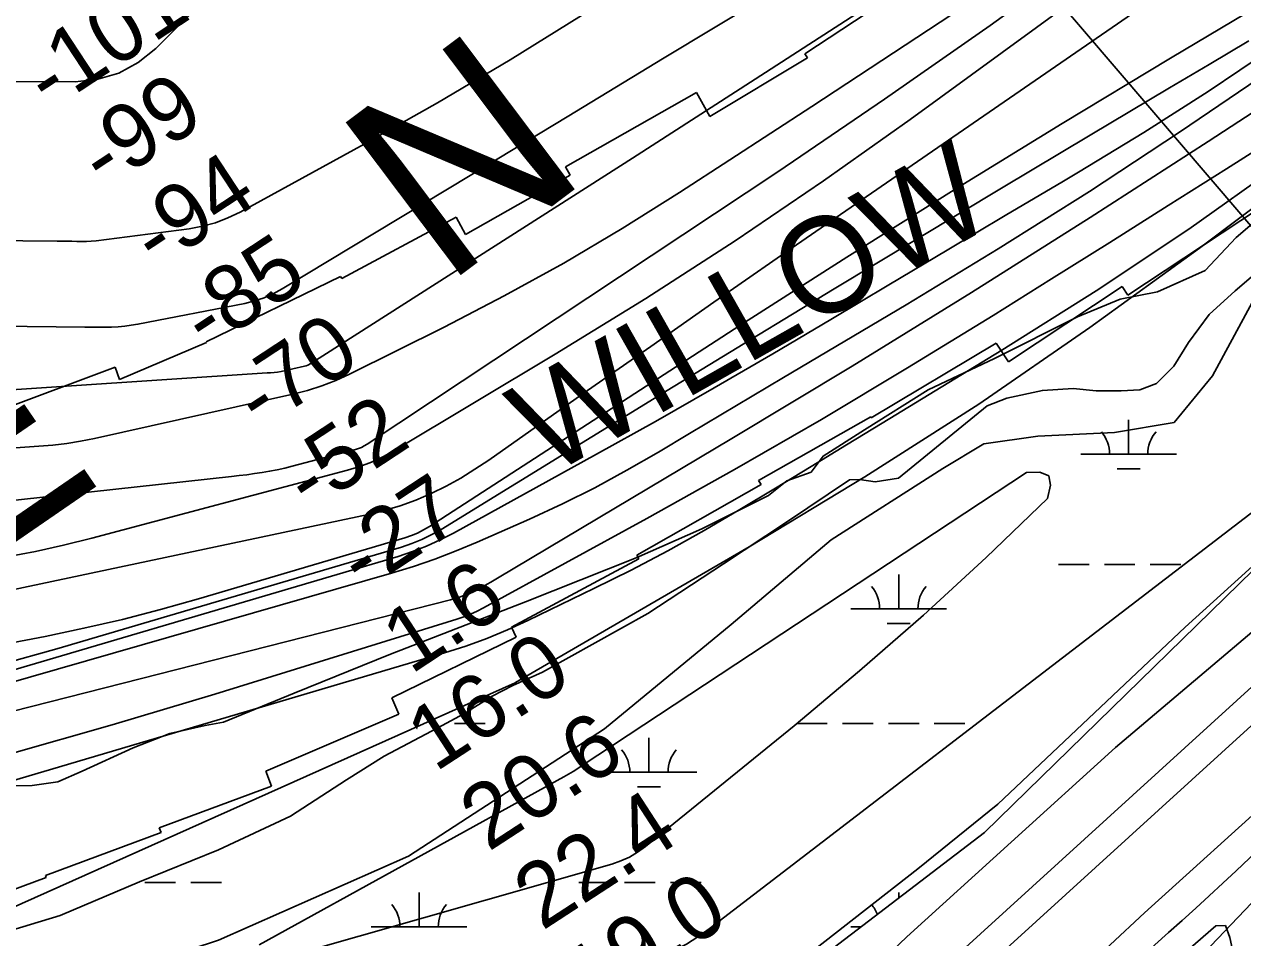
# Model space of a CAD drawing. Extents: x 3477039 to 3515015, y 546746 to 572297.
# Drawn here: x 3508141 to 3509416, y 556958 to 557913 of the extents above; entities that cross this region are included whole.
import ezdxf

# ---------------------------------------------------------------- set-up
doc = ezdxf.new("R2010")
doc.units = 0
for name, color, linetype in [('V-LEVE-TOET', 7, 'Continuous'), ('V-RIVR-EDGE', 7, 'Continuous'), ('V-RIVR-IDEN', 7, 'Continuous'), ('V-RIVR-RANG', 7, 'Continuous'), ('V-ROAD-CNTR', 7, 'Continuous'), ('V-RRAP-RVMT', 7, 'Continuous'), ('V-RRAP-RVMT-IDEN', 7, 'Continuous'), ('V-SITE-VEGE', 7, 'Continuous'), ('V-SURV-LINE', 7, 'Continuous'), ('V-TOPO-DPTH', 7, 'Continuous'), ('V-TOPO-MAJR', 7, 'Continuous'), ('V-TOPO-MINR', 7, 'Continuous'), ('V-TOPO-SHOR', 7, 'Continuous'), ('V-TOPO-WATR', 7, 'Continuous'), ('V-WETL-SWMP', 7, 'Continuous')]:
    doc.layers.add(name, color=color, linetype=linetype)

msp = doc.modelspace()

# ---------------------------------------------------------------- linework, layer by layer
at = {"layer": 'V-LEVE-TOET'}
for points in [[(3509447.8, 557296.9), (3509282.5, 557156.8), (3509064.4, 556959), (3509011.6, 556908.7), (3508990.1, 556888.1), (3508968.5, 556868.8), (3508942.9, 556851), (3508926.9, 556843.5), (3508899.2, 556826.4), (3508844.4, 556795.6), (3508773.7, 556752.5), (3508701.6, 556708.7), (3508556.7, 556620.3), (3508416.1, 556547.2), (3508307.2, 556486.3), (3508182.5, 556413.8)], [(3507439.4, 555846.5), (3507582.8, 555925.2), (3507775.8, 556036), (3507964, 556138.4), (3508173.5, 556251.9), (3508389.5, 556370.2), (3508602.1, 556489), (3508820.2, 556610.1), (3508956.5, 556689.4), (3509035.6, 556740.4), (3509080.2, 556777.2), (3509128.6, 556819.8), (3509205.4, 556883.6), (3509312.9, 556984.1), (3509455, 557112.3), (3509507.1, 557153.3)]]:
    msp.add_lwpolyline(points, dxfattribs=at)
at = {"layer": 'V-RIVR-EDGE'}
msp.add_lwpolyline([(3508115.6, 557116.8), (3508149.2, 557117.3), (3508176.2, 557120.9), (3508201.5, 557132.2), (3508255, 557156.7), (3508293.4, 557171.6), (3508330.1, 557179.9), (3508349.3, 557183.5), (3508423.2, 557213.9), (3508524.1, 557254.5), (3508665.4, 557309.4), (3508781.3, 557355.3), (3508849.8, 557385.7), (3508919.6, 557420.4), (3508938.8, 557435.9), (3508964.1, 557444.9), (3508976.7, 557461.7), (3509020, 557489.2), (3509086.7, 557531), (3509155.9, 557563.9), (3509243, 557607.5), (3509287.5, 557626), (3509326.5, 557633.7), (3509376.4, 557655.8), (3509408.9, 557690.5), (3509475.7, 557747.4)], dxfattribs=at)
at = {"layer": 'V-RIVR-RANG'}
msp.add_line((3509663.4, 557422.7), (3509013.6, 558182.8), dxfattribs=at)
at = {"layer": 'V-ROAD-CNTR'}
msp.add_lwpolyline([(3509560, 557175.4), (3509546.5, 557161.7), (3509533, 557148.1), (3509519.5, 557134.5), (3509505.8, 557121), (3509492.2, 557107.5), (3509478.4, 557094.1), (3509464.7, 557080.8), (3509450.8, 557067.5), (3509436.9, 557054.2), (3509423, 557041.1), (3509409, 557028), (3509394.9, 557014.9), (3509380.8, 557001.9), (3509366.6, 556989), (3509352.4, 556976.1), (3509338.1, 556963.3), (3509323.8, 556950.5), (3509309.4, 556937.8), (3509295, 556925.2), (3509288.7, 556919.7)], dxfattribs=at)
msp.add_lwpolyline([(3509560, 557175.4), (3509546.5, 557161.7), (3509533, 557148.1), (3509519.5, 557134.5), (3509505.8, 557121), (3509492.2, 557107.5), (3509478.4, 557094.1), (3509464.7, 557080.8), (3509450.8, 557067.5), (3509436.9, 557054.2), (3509423, 557041.1), (3509409, 557028), (3509394.9, 557014.9), (3509380.8, 557001.9), (3509366.6, 556989), (3509352.4, 556976.1), (3509338.1, 556963.3), (3509323.8, 556950.5), (3509309.4, 556937.8), (3509295, 556925.2), (3509288.7, 556919.7)], dxfattribs=at)
at = {"layer": 'V-RRAP-RVMT'}
for p, q in [((3508957.7, 557882.5), (3509076.5, 557961)), ((3508960.6, 557878.2), (3508957.7, 557882.5)), ((3508858.4, 557817.1), (3508960.6, 557878.2)), ((3508707.3, 557764.2), (3508844.2, 557841.9)), ((3508844.2, 557841.9), (3508858.4, 557817.1)), ((3508712.1, 557755.6), (3508707.3, 557764.2)), ((3508602.5, 557693.5), (3508712.1, 557755.6)), ((3509433.4, 557721), (3509295.5, 557629.9)), ((3508473.1, 557647.4), (3508592.8, 557711.6)), ((3508592.8, 557711.6), (3508602.5, 557693.5)), ((3508331.2, 557581.2), (3508472, 557649.7)), ((3508472, 557649.7), (3508473.1, 557647.4)), ((3509289.5, 557639.1), (3509170.6, 557560.5)), ((3509295.5, 557629.9), (3509289.5, 557639.1)), ((3508240.8, 557541.8), (3508331.5, 557580.5)), ((3508331.5, 557580.5), (3508331.2, 557581.2)), ((3509157.9, 557579.8), (3509027.2, 557501.7)), ((3509170.6, 557560.5), (3509157.9, 557579.8)), ((3508105.8, 557506), (3508236, 557554.6)), ((3508236, 557554.6), (3508240.8, 557541.8)), ((3509026.6, 557502.9), (3508909.3, 557436.3)), ((3509027.2, 557501.7), (3509026.6, 557502.9)), ((3508909.3, 557436.3), (3508911.8, 557431.9)), ((3508911.8, 557431.9), (3508782, 557358.3)), ((3508782, 557358.3), (3508784.1, 557354.3)), ((3508784.1, 557354.3), (3508650.6, 557282.7)), ((3508650.6, 557282.7), (3508655.7, 557272.5)), ((3508655.7, 557272.5), (3508525.5, 557208.9)), ((3508525.5, 557208.9), (3508532.8, 557191.7)), ((3508532.8, 557191.7), (3508393.7, 557132.1)), ((3508393.7, 557132.1), (3508399.5, 557116.6)), ((3508399.5, 557116.6), (3508282.3, 557072.8)), ((3508284.1, 557068.2), (3508163.1, 557023.1)), ((3508282.3, 557072.8), (3508284.1, 557068.2)), ((3508163.8, 557021.1), (3508044.9, 556976.7)), ((3508163.1, 557023.1), (3508163.8, 557021.1))]:
    msp.add_line(p, q, dxfattribs=at)
at = {"layer": 'V-SITE-VEGE'}
for points in [[(3507438.7, 556516.7), (3507552.2, 556559.7), (3507632.4, 556603.3), (3507729.2, 556667.6), (3507819.2, 556742.9), (3507902.2, 556801.1), (3507974.6, 556851.1), (3508057.7, 556889), (3508112.7, 556907.6), (3508156.9, 556915.5), (3508193.7, 556915.7), (3508257.2, 556926.9), (3508344.1, 556955.5), (3508543.1, 557043.4), (3508748.2, 557176.5), (3508880.5, 557285.5), (3508985.2, 557374.3), (3509102.1, 557448.7), (3509144.9, 557474.4), (3509201.4, 557482.7), (3509281.6, 557486.4), (3509343.9, 557496.8), (3509384, 557545.7), (3509430.1, 557630.6)], [(3509477.6, 557393.2), (3509355.4, 557282.8), (3509159.6, 557097.7), (3509075.7, 557030), (3508922.9, 556910.5), (3508853.3, 556856.3), (3508701.1, 556760.8), (3508441.8, 556625.2), (3508229.7, 556496.8), (3508101.2, 556433.6)], [(3508591.1, 556422.1), (3508807, 556543.6), (3509066.8, 556699.7), (3509219.6, 556824.2), (3509387.6, 556970.3), (3509397.7, 556970.7), (3509402.2, 556958.3), (3509408.3, 556931.1), (3509409.4, 556916.4), (3509414.3, 556900.1), (3509420.4, 556887.3)]]:
    msp.add_lwpolyline(points, dxfattribs=at)
at = {"layer": 'V-SURV-LINE'}
for points in [[(3508981.9, 556817.2), (3510420.1, 558126.3)], [(3510440.3, 558104.1), (3509002.1, 556795)]]:
    msp.add_lwpolyline(points, dxfattribs=at)
at = {"layer": 'V-TOPO-DPTH'}
for points in [[(3508122.8, 557356.4), (3508152.6, 557362), (3508182.2, 557368.6), (3508211.6, 557375.9), (3508479.3, 557447), (3508491.9, 557450.9), (3508504.2, 557455.5), (3508516.1, 557461.1), (3508527.7, 557467.4), (3508696.3, 557568.2), (3508791.2, 557626.6), (3508884.9, 557686.8), (3508977, 557749.5), (3509067.9, 557813.9), (3509556.8, 558170.1)], [(3509556.8, 558170.1), (3509067.9, 557813.9), (3508977, 557749.5), (3508884.9, 557686.8), (3508791.2, 557626.6), (3508696.3, 557568.2), (3508527.7, 557467.4), (3508516.1, 557461.1), (3508504.2, 557455.5), (3508491.9, 557450.9), (3508479.3, 557447), (3508211.6, 557375.9), (3508182.2, 557368.6), (3508152.6, 557362), (3508122.8, 557356.4)], [(3509751.3, 558033.3), (3509379.5, 557790.7), (3509256.1, 557711.2), (3509132, 557632.8), (3509007, 557555.9), (3508881.3, 557480), (3508636.1, 557334.1), (3508632.6, 557332), (3508629, 557329.9), (3508625.4, 557327.7), (3508621.9, 557325.6), (3508618.3, 557323.5), (3508614.6, 557321.6), (3508610.9, 557319.8), (3508607.1, 557318.1), (3508605.6, 557317.6), (3508601, 557315.8), (3508596.3, 557314.2), (3508591.6, 557312.7), (3508586.9, 557311.4), (3507689.2, 557083.2), (3507599.7, 557061.9), (3507509.8, 557042.5), (3507419.4, 557025.8)], [(3507419.4, 557025.8), (3507509.8, 557042.5), (3507599.7, 557061.9), (3507689.2, 557083.2), (3508586.9, 557311.4), (3508591.6, 557312.7), (3508596.3, 557314.2), (3508601, 557315.8), (3508605.6, 557317.6), (3508607.1, 557318.1), (3508610.9, 557319.8), (3508614.6, 557321.6), (3508618.3, 557323.5), (3508621.9, 557325.6), (3508625.4, 557327.7), (3508629, 557329.9), (3508632.6, 557332), (3508636.1, 557334.1), (3508881.3, 557480), (3509007, 557555.9), (3509132, 557632.8), (3509256.1, 557711.2), (3509379.5, 557790.7), (3509751.3, 558033.3)], [(3509537.4, 557995.5), (3509340.2, 557878.1), (3509226.7, 557809.7), (3509113.7, 557740.4), (3509001.5, 557669.9), (3508889.8, 557598.5), (3508564.9, 557388.1), (3508558.8, 557384.6), (3508552.5, 557381.3), (3508546, 557378.7), (3508539.3, 557376.4), (3508323.4, 557312.6), (3508283.6, 557301.4), (3508243.6, 557291), (3508203.4, 557281.7), (3508162.9, 557273.1), (3508122.4, 557265.3)], [(3509537.4, 557995.5), (3509340.2, 557878.1), (3509226.7, 557809.7), (3509113.7, 557740.4), (3509001.5, 557669.9), (3508889.8, 557598.5), (3508564.9, 557388.1), (3508558.8, 557384.6), (3508552.5, 557381.3), (3508546, 557378.7), (3508539.3, 557376.4), (3508323.4, 557312.6), (3508283.6, 557301.4), (3508243.6, 557291), (3508203.4, 557281.7), (3508162.9, 557273.1), (3508122.4, 557265.3)], [(3507998.4, 557294.3), (3508500.8, 557400.5), (3508517.7, 557404.7), (3508534.4, 557409.6), (3508550.7, 557415.7), (3508566.8, 557422.6), (3508582.4, 557430.4), (3508597.7, 557438.8), (3508612.5, 557448), (3508627.1, 557457.6), (3508730.4, 557530.2), (3508796.4, 557576.5), (3508862.5, 557622.7), (3508928.8, 557668.7), (3508995.1, 557714.5), (3509348.7, 557958.3)], [(3509348.7, 557958.3), (3508995.1, 557714.5), (3508928.8, 557668.7), (3508862.5, 557622.7), (3508796.4, 557576.5), (3508730.4, 557530.2), (3508627.1, 557457.6), (3508612.5, 557448), (3508597.7, 557438.8), (3508582.4, 557430.4), (3508566.8, 557422.6), (3508550.7, 557415.7), (3508534.4, 557409.6), (3508517.7, 557404.7), (3508500.8, 557400.5), (3507998.4, 557294.3)], [(3508018.8, 557205.3), (3508532.1, 557356.9), (3508547.1, 557361.9), (3508561.8, 557367.5), (3508576.1, 557374), (3508590.1, 557381.1), (3508739.7, 557463.6), (3508801.4, 557498.1), (3508862.9, 557533), (3508924.1, 557568.6), (3508984.9, 557604.7), (3509045.6, 557641), (3509106.4, 557677.2), (3509167.2, 557713.4), (3509228.1, 557749.4), (3509243.9, 557758.7), (3509312.2, 557800.3), (3509379.6, 557843.1), (3509445.7, 557887.8)], [(3508018.8, 557205.3), (3508532.1, 557356.9), (3508547.1, 557361.9), (3508561.8, 557367.5), (3508576.1, 557374), (3508590.1, 557381.1), (3508739.7, 557463.6), (3508801.4, 557498.1), (3508862.9, 557533), (3508924.1, 557568.6), (3508984.9, 557604.7), (3509045.6, 557641), (3509106.4, 557677.2), (3509167.2, 557713.4), (3509228.1, 557749.4), (3509243.9, 557758.7), (3509312.2, 557800.3), (3509379.6, 557843.1), (3509445.7, 557887.8)], [(3509454.5, 557766.8), (3509359.5, 557699.2), (3509262.3, 557634.7), (3509163.7, 557572.4), (3509038.5, 557496.1), (3509001.4, 557473.5), (3508964.2, 557450.9), (3508927, 557428.3), (3508889.8, 557405.9), (3508852.2, 557383.9), (3508814.3, 557362.7), (3508775.9, 557342.5), (3508737, 557323.1), (3508667.9, 557289.7), (3508646.6, 557280), (3508624.9, 557271.1), (3508602.8, 557263.1), (3508580.5, 557255.9), (3507851.3, 557040.2), (3507719.2, 557003), (3507586.5, 556968.3), (3507452.9, 556937.1)]]:
    msp.add_lwpolyline(points, dxfattribs=at)
at = {"layer": 'V-TOPO-MAJR'}
for points in [[(3507413.7, 557727.7), (3507546.4, 557758.7), (3507680, 557785.9), (3507814.1, 557810.6), (3508075.8, 557855.1), (3508079.5, 557855.5), (3508083.2, 557855.6), (3508086.9, 557855.4), (3508090.5, 557854.9), (3508094.2, 557854.3), (3508097.9, 557853.8), (3508101.7, 557853.6), (3508105.4, 557853.4), (3508194.4, 557853.2), (3508217.9, 557856), (3508240.1, 557862.2), (3508260.1, 557873.4), (3508278.8, 557888), (3508439.6, 558048.3)], [(3508013.7, 557402.9), (3508357.8, 557440.4), (3508365.8, 557441.3), (3508373.8, 557442.3), (3508381.8, 557443.4), (3508389.8, 557444.5), (3508397.7, 557445.9), (3508405.6, 557447.4), (3508413.5, 557449.2), (3508421.3, 557451.1), (3508487.6, 557468.7), (3508490.7, 557469.7), (3508493.8, 557470.9), (3508496.7, 557472.4), (3508499.6, 557474.1), (3508929.4, 557759.2), (3509041, 557834.9), (3509151.6, 557912), (3509260.7, 557991.2)]]:
    msp.add_lwpolyline(points, dxfattribs=at)
at = {"layer": 'V-TOPO-MINR'}
for points in [[(3508122.8, 557356.4), (3508152.6, 557362), (3508182.2, 557368.6), (3508211.6, 557375.9), (3508479.3, 557447), (3508491.9, 557450.9), (3508504.2, 557455.5), (3508516.1, 557461.1), (3508527.7, 557467.4), (3508696.3, 557568.2), (3508791.2, 557626.6), (3508884.9, 557686.8), (3508977, 557749.5), (3509067.9, 557813.9), (3509556.8, 558170.1)], [(3507790.4, 556420.3), (3508808, 556938.3), (3508821, 556944.5), (3508833.7, 556951.3), (3508845.7, 556959), (3508857.5, 556967.3), (3509812.3, 557699.6), (3509840.4, 557721.6), (3509868.3, 557743.9), (3509895.8, 557766.7), (3509923.1, 557789.8), (3509950, 557813.4), (3509976.6, 557837.2), (3510002.8, 557861.4), (3510028.8, 557885.9), (3510197.8, 558047.7)], [(3508122.4, 557265.3), (3508162.9, 557273.1), (3508203.4, 557281.7), (3508243.6, 557291), (3508283.6, 557301.4), (3508323.4, 557312.6), (3508539.3, 557376.4), (3508546, 557378.7), (3508552.5, 557381.3), (3508558.8, 557384.6), (3508564.9, 557388.1), (3508889.8, 557598.5), (3509001.5, 557669.9), (3509113.7, 557740.4), (3509226.7, 557809.7), (3509340.2, 557878.1), (3509537.4, 557995.5)], [(3506573.4, 556294.2), (3508654.5, 557224.7), (3508654.7, 557224.8), (3508654.9, 557224.9), (3508899.5, 557366.9), (3509020.5, 557440), (3509139.6, 557516), (3509255.9, 557596.2), (3509370.4, 557679.1), (3509769.9, 557979.7)], [(3507998.4, 557294.3), (3508500.8, 557400.5), (3508517.7, 557404.7), (3508534.4, 557409.6), (3508550.7, 557415.7), (3508566.8, 557422.6), (3508582.4, 557430.4), (3508597.7, 557438.8), (3508612.5, 557448), (3508627.1, 557457.6), (3508730.4, 557530.2), (3508796.4, 557576.5), (3508862.5, 557622.7), (3508928.8, 557668.7), (3508995.1, 557714.5), (3509348.7, 557958.3)], [(3507993, 557599), (3508204.2, 557596.5), (3508211.2, 557596.5), (3508218.2, 557596.5), (3508225.2, 557596.6), (3508232.2, 557596.7), (3508239.2, 557597.1), (3508246.1, 557597.6), (3508253, 557598.6), (3508259.9, 557599.7), (3508371.7, 557621.5), (3508381.9, 557624), (3508391.9, 557627.3), (3508401.5, 557631.6), (3508410.9, 557636.6), (3508607.6, 557755.3), (3508709.1, 557816.7), (3508810.6, 557878.2), (3508912, 557939.8)], [(3508074.5, 557527.7), (3508395, 557548.8), (3508398.7, 557549), (3508402.4, 557549.3), (3508406.1, 557549.7), (3508409.7, 557550.4), (3508434.1, 557555.8), (3508435.8, 557556.3), (3508437.6, 557556.9), (3508440.8, 557558.6), (3508777.4, 557773.3), (3508905.8, 557855.9), (3509033.8, 557938.9)], [(3508126.8, 557470.2), (3508141.5, 557471.1), (3508156.2, 557472), (3508170.9, 557473.2), (3508185.5, 557475), (3508200, 557477.4), (3508214.4, 557480.3), (3508422.1, 557526.5), (3508437.3, 557530.5), (3508452.3, 557535.1), (3508466.8, 557540.9), (3508481.1, 557547.4), (3508580.2, 557596.7), (3508643.2, 557629.4), (3508705.4, 557663.5), (3508766.4, 557699.7), (3508826.6, 557737.4), (3508879.2, 557771.5), (3508964.9, 557827.4), (3509050.5, 557883.6), (3509135.9, 557940.1)], [(3507959.3, 557688.6), (3508175.5, 557686.7), (3508180.6, 557686.7), (3508185.7, 557686.5), (3508190.8, 557686.4), (3508195.9, 557686.2), (3508201, 557686.1), (3508206, 557686.2), (3508211.1, 557686.5), (3508216.1, 557687), (3508313.5, 557699.6), (3508327.4, 557702.2), (3508341, 557705.8), (3508354.1, 557710.9), (3508366.8, 557716.9), (3508496.5, 557788), (3508573.2, 557831.4), (3508649.2, 557876.1), (3508724, 557922.7)], [(3508117.7, 557244.1), (3508175.1, 557260.1), (3508535.7, 557366.6), (3508546.5, 557370.3), (3508557.1, 557374.5), (3508567.3, 557379.6), (3508577.2, 557385.1), (3508813.7, 557530.3), (3508901, 557583.6), (3508988.3, 557636.7), (3509075.8, 557689.5), (3509163.5, 557742.1), (3509256, 557797.4), (3509297.5, 557822.1), (3509339.1, 557846.8), (3509380.7, 557871.4), (3509422.3, 557895.9)], [(3508018.8, 557205.3), (3508532.1, 557356.9), (3508547.1, 557361.9), (3508561.8, 557367.5), (3508576.1, 557374), (3508590.1, 557381.1), (3508739.7, 557463.6), (3508801.4, 557498.1), (3508862.9, 557533), (3508924.1, 557568.6), (3508984.9, 557604.7), (3509045.6, 557641), (3509106.4, 557677.2), (3509167.2, 557713.4), (3509228.1, 557749.4), (3509243.9, 557758.7), (3509312.2, 557800.3), (3509379.6, 557843.1), (3509445.7, 557887.8)], [(3507856.2, 557147.2), (3508525.3, 557339.2), (3508548.1, 557346.2), (3508570.7, 557353.9), (3508592.9, 557362.5), (3508615, 557371.7), (3508669.5, 557395.8), (3508704, 557411.8), (3508738.1, 557428.7), (3508771.5, 557446.9), (3508804.4, 557465.9), (3508837.1, 557485.5), (3508869.7, 557505), (3508902.5, 557524.5), (3508935.2, 557544), (3509063.7, 557620.1), (3509160, 557678.6), (3509255.4, 557738.5), (3509349.6, 557800.4), (3509442.9, 557863.7)], [(3508125.2, 557150), (3508233, 557180.7), (3508340.4, 557212.9), (3508593.6, 557291.3), (3508600.8, 557293.8), (3508607.9, 557296.5), (3508614.8, 557299.7), (3508621.6, 557303.2), (3508792.4, 557396.6), (3508884.1, 557447.8), (3508975.1, 557500.1), (3509065.2, 557553.9), (3509154.7, 557608.8), (3509215.8, 557647), (3509276.9, 557685.3), (3509337.9, 557723.7), (3509398.9, 557762.3), (3509459.8, 557801)], [(3507452.9, 556937.1), (3507586.5, 556968.3), (3507719.2, 557003), (3507851.3, 557040.2), (3508580.5, 557255.9), (3508602.8, 557263.1), (3508624.9, 557271.1), (3508646.6, 557280), (3508667.9, 557289.7), (3508737, 557323.1), (3508775.9, 557342.5), (3508814.3, 557362.7), (3508852.2, 557383.9), (3508889.8, 557405.9), (3508927, 557428.3), (3508964.2, 557450.9), (3509001.4, 557473.5), (3509038.5, 557496.1), (3509163.7, 557572.4), (3509262.3, 557634.7), (3509359.5, 557699.2), (3509454.5, 557766.8)], [(3508386.8, 556950.5), (3508705.6, 557126.4), (3508710.5, 557129.2), (3508715.3, 557132), (3508720.1, 557135), (3508724.8, 557138), (3509189.5, 557444.6), (3509203.6, 557444.8), (3509212.8, 557441)], [(3509212.8, 557441), (3509214.6, 557431.2), (3509211.5, 557417.4), (3509147.3, 557355.8), (3509081.9, 557295.4), (3509014.8, 557237), (3508946.5, 557179.8), (3508790.9, 557053.4), (3508782.7, 557047.5), (3508774.2, 557042.4), (3508765.1, 557038.4), (3508755.6, 557035), (3508426.6, 556941.3)]]:
    msp.add_lwpolyline(points, dxfattribs=at)
at = {"layer": 'V-TOPO-SHOR'}
msp.add_lwpolyline([(3508671.1, 554916.1), (3508497.1, 556359.4), (3508877.3, 556572.1), (3509077.1, 556694.5), (3509354.1, 556920), (3509495.9, 557068.3)], dxfattribs=at)
at = {"layer": 'V-TOPO-WATR'}
msp.add_lwpolyline([(3507419.4, 557025.8), (3507509.8, 557042.5), (3507599.7, 557061.9), (3507689.2, 557083.2), (3508586.9, 557311.4), (3508591.6, 557312.7), (3508596.3, 557314.2), (3508601, 557315.8), (3508605.6, 557317.6), (3508607.1, 557318.1), (3508610.9, 557319.8), (3508614.6, 557321.6), (3508618.3, 557323.5), (3508621.9, 557325.6), (3508625.4, 557327.7), (3508629, 557329.9), (3508632.6, 557332), (3508636.1, 557334.1), (3508881.3, 557480), (3509007, 557555.9), (3509132, 557632.8), (3509256.1, 557711.2), (3509379.5, 557790.7), (3509751.3, 558033.3)], dxfattribs=at)
at = {"layer": 'V-WETL-SWMP'}
for p, q in [((3509296.4, 557463.8), (3509296.4, 557499.8)), ((3509246.4, 557463.8), (3509346.4, 557463.8)), ((3509284.4, 557448.4), (3509308.4, 557448.4)), ((3509223, 557348.4), (3509255, 557348.4)), ((3509271, 557348.4), (3509303, 557348.4)), ((3509319, 557348.4), (3509351, 557348.4)), ((3509055.9, 557301.9), (3509055.9, 557337.9)), ((3509005.9, 557301.9), (3509105.9, 557301.9)), ((3509043.9, 557286.5), (3509067.9, 557286.5)), ((3508591.2, 557181.9), (3508623.2, 557181.9)), ((3508949.1, 557181.9), (3508981.1, 557181.9)), ((3508997.1, 557181.9), (3509029.1, 557181.9)), ((3509045.1, 557181.9), (3509077.1, 557181.9)), ((3509093.1, 557181.9), (3509125.1, 557181.9)), ((3508794.5, 557131.1), (3508794.5, 557167.1)), ((3508744.5, 557131.1), (3508844.5, 557131.1)), ((3508782.5, 557115.7), (3508806.5, 557115.7)), ((3508267.2, 557015.7), (3508299.2, 557015.7)), ((3508315.2, 557015.7), (3508347.2, 557015.7)), ((3508721.1, 557015.7), (3508753.1, 557015.7)), ((3508769.1, 557015.7), (3508801.1, 557015.7)), ((3508817.1, 557015.7), (3508849.1, 557015.7)), ((3508554, 556969.3), (3508554, 557005.3)), ((3509055.9, 556999.6), (3509055.9, 557005.3)), ((3508504, 556969.3), (3508604, 556969.3)), ((3509005.9, 556969.3), (3509016.2, 556969.3))]:
    msp.add_line(p, q, dxfattribs=at)
for points in [[(3508116.4, 556962.4), (3508178.7, 556981.4), (3508261.5, 557016.4), (3508344.2, 557050.1), (3508419.4, 557085.2), (3508478.1, 557123.1), (3508517.7, 557148), (3508573.7, 557177.7), (3508601, 557192.3), (3508630.6, 557210.8), (3508652.3, 557221.8), (3508683.3, 557235.8), (3508793.5, 557297.2), (3508872.4, 557348.9), (3508938.4, 557392.5), (3509004.5, 557436.9), (3509014.9, 557437.2), (3509031.1, 557434.7), (3509055.5, 557438.8), (3509148.4, 557514.3), (3509169, 557522.3), (3509206.2, 557530.5), (3509238.3, 557532.6), (3509262.6, 557530.1), (3509288.5, 557530), (3509308.2, 557531), (3509325.7, 557537.8), (3509343.6, 557555.9), (3509358.9, 557580.5), (3509380.7, 557609.7), (3509408, 557634.7), (3509458.1, 557677.6)], [(3509515.6, 557429.2), (3509145.7, 557068.1), (3508811, 556812.6), (3508397, 556601.2), (3508159.1, 556495.5), (3508141.5, 556504.3), (3508079.8, 556513.1), (3508044.6, 556566), (3508027, 556618.9), (3508000.6, 556662.9), (3507912.5, 556645.3), (3507894.9, 556636.5), (3507894.9, 556583.6), (3507930.1, 556513.1), (3507965.3, 556477.9), (3507991.8, 556442.7)]]:
    msp.add_lwpolyline(points, dxfattribs=at)
for centre, start, end in [((3509241.2, 557464.3), 359.2282, 40.7718), ((3509351.7, 557464.3), 139.2282, 180.7718), ((3509000.7, 557302.4), 359.2282, 40.7718), ((3509111.2, 557302.4), 139.2282, 180.7718), ((3508739.3, 557131.6), 359.2282, 40.7718), ((3508849.8, 557131.6), 139.2282, 180.7718), ((3508498.8, 556969.7), 359.2282, 40.7718), ((3508609.3, 556969.7), 139.2282, 180.7718), ((3509000.7, 556969.7), 21.252, 40.7718)]:
    msp.add_arc(centre, 35.2, start, end, dxfattribs=at)

# ---------------------------------------------------------------- texts
at = {"layer": 'V-RIVR-IDEN'}
for s, rotation, p in [('N', 36.9837, (3508580.1, 557637.8)), ('E', 34.5277, (3508078.8, 557335.3))]:
    msp.add_text(s, height=200, rotation=rotation, dxfattribs=at).set_placement(p)
at = {"layer": 'V-RIVR-RANG'}
for s, rotation, p in [('-101', 33.3237, (3508167.7, 557822.2)), ('-99', 33.3237, (3508224.6, 557739.9)), ('-94', 33.3237, (3508279.4, 557656.2)), ('-85', 33.3237, (3508331.7, 557570.9)), ('-70', 33.3237, (3508387.5, 557488)), ('-52', 33.3237, (3508439.4, 557402.4)), ('-27', 33.3237, (3508495.2, 557319.4)), ('1.6', 33.3237, (3508545.3, 557232.7)), ('16.0', 33.0383, (3508570.9, 557130.6)), ('20.6', 33.0383, (3508626.5, 557047.4)), ('22.4', 33.0383, (3508682.8, 556964.8)), ('19.0', 33.0383, (3508735.1, 556879.5))]:
    msp.add_text(s, height=67, rotation=rotation, dxfattribs=at).set_placement(p)
at = {"layer": 'V-RRAP-RVMT-IDEN'}
msp.add_text('WILLOW', height=100, rotation=29.5398, dxfattribs=at).set_placement((3508689, 557439.4))

doc.saveas('drawing.dxf')
